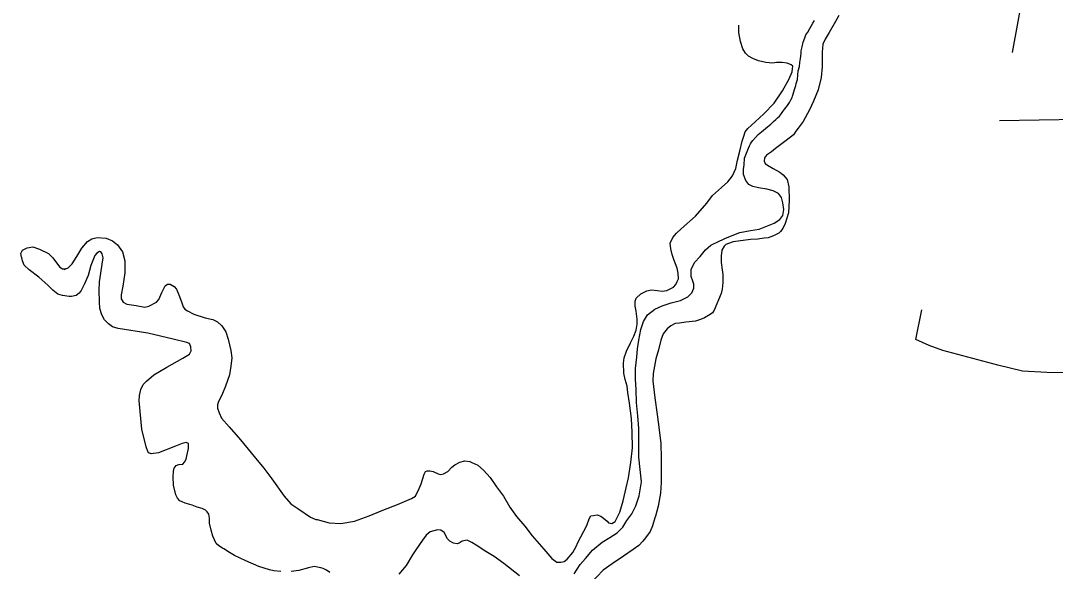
# Model space of a CAD drawing. Extents: x 2104537 to 2336408, y 34176 to 229611.
# Drawn here: x 2270245 to 2272785, y 66460 to 67813 of the extents above; entities that cross this region are included whole.
import ezdxf

# ---------------------------------------------------------------- set-up
doc = ezdxf.new("R2010")
doc.units = 0
for name, color, linetype in [('Exist Boundary Political City Limit New', 7, 'Continuous'), ('Exist Hydrographic Creek Single Shore', 7, 'Continuous'), ('Exist Road Non-System Type 51', 7, 'Continuous'), ('Map Preparation Boundary City Limit Buffer Line', 7, 'Continuous')]:
    doc.layers.add(name, color=color, linetype=linetype)

msp = doc.modelspace()

# ---------------------------------------------------------------- linework, layer by layer
at = {"layer": 'Exist Boundary Political City Limit New'}
for points in [[(2272103.5, 67574.4), (2272107.8, 67578.6), (2272112.8, 67584.9), (2272116.2, 67589.8), (2272121, 67596.6), (2272127.5, 67604.7), (2272132.5, 67612.1), (2272135.8, 67618.2), (2272138.8, 67624.2), (2272139.8, 67627.9), (2272143.5, 67638.3), (2272145, 67644), (2272147.8, 67653.7), (2272149.2, 67658.8), (2272152, 67668.6), (2272153, 67679.7), (2272154, 67690), (2272156.8, 67700.8), (2272158, 67710), (2272159.8, 67720), (2272161.2, 67732.5), (2272161.5, 67738.8), (2272163.5, 67748.8), (2272166.2, 67760), (2272170.5, 67770.8), (2272173, 67778.6), (2272177.8, 67785.2), (2272182.5, 67793.7), (2272185.8, 67799.7), (2272189.5, 67807), (2272193.8, 67813.3)], [(2271604.2, 66453.8), (2271618.2, 66476.4), (2271631.8, 66491.5), (2271648.5, 66512.2), (2271672.2, 66531.9), (2271691.5, 66543.3), (2271709, 66554.7), (2271723, 66568.2), (2271733.5, 66584.5), (2271745, 66601.5), (2271755.5, 66620.5), (2271763.2, 66645), (2271769, 66679.5), (2271763, 66740), (2271762.2, 66787.8), (2271762.2, 66810.9), (2271759.8, 66841.7), (2271757.2, 66874.7), (2271756.2, 66905.6), (2271754.2, 66932.7), (2271754.8, 66958.7), (2271757.5, 66985.8), (2271759.5, 67007), (2271762.8, 67027.8), (2271767.8, 67054.5), (2271773.8, 67074.1), (2271784, 67090.1), (2271801.5, 67103.7), (2271819.8, 67112.1), (2271842.2, 67119.8), (2271865.2, 67125.7), (2271883, 67134.7), (2271892.5, 67144.1), (2271897.5, 67156.1), (2271897.5, 67165.2), (2271895, 67172.9), (2271891, 67184.7), (2271891, 67201.3), (2271899.2, 67218.4), (2271913, 67233.6), (2271926, 67250), (2271939.2, 67261), (2271959.8, 67271.3), (2271979.8, 67280.4), (2272010.8, 67292.3), (2272036.8, 67297.5), (2272058, 67300.8), (2272078.5, 67308.7), (2272095.2, 67315.5), (2272109.2, 67324.6), (2272116.2, 67333.9), (2272119, 67349), (2272116.5, 67365.1), (2272113, 67378.8), (2272105.5, 67388.4), (2272092.8, 67395.1), (2272076.8, 67398.6), (2272056.5, 67402.5), (2272042.8, 67405.5), (2272033, 67410.4), (2272025.5, 67420), (2272020, 67435.1), (2272020, 67447.6), (2272021, 67458.4), (2272022, 67475.2), (2272031.8, 67500), (2272034.2, 67505.3), (2272036.8, 67510.3), (2272039, 67514.5), (2272042.8, 67518.6), (2272049, 67525.7), (2272055.8, 67533.2), (2272064, 67540.2), (2272078.2, 67552), (2272086.5, 67559.1), (2272093, 67565.3), (2272099.2, 67570), (2272103.5, 67574.4)]]:
    msp.add_lwpolyline(points, dxfattribs=at)
at = {"layer": 'Exist Hydrographic Creek Single Shore'}
for points in [[(2272253.6, 67825.9), (2272245.5, 67811.3), (2272229.9, 67783.7), (2272220, 67767.5), (2272214.2, 67755.5), (2272212.5, 67735.9), (2272212.6, 67719.4), (2272212.8, 67699.8), (2272210.7, 67673.6), (2272202.9, 67643.2), (2272191.5, 67614.9), (2272181.9, 67593.7), (2272166, 67565.2), (2272153.8, 67549), (2272148.5, 67541.9)], [(2271564.2, 66482.1), (2271571.1, 66482), (2271579.3, 66484.1), (2271587, 66489.8), (2271600.4, 66506), (2271608.9, 66520.6), (2271613, 66530.4), (2271634.5, 66572.6), (2271640.4, 66588.9), (2271644.5, 66596), (2271651.4, 66596.9), (2271660.3, 66598.3), (2271669.1, 66595.5), (2271676.2, 66590.5), (2271684.6, 66583.1), (2271688.4, 66578.8), (2271696.6, 66577), (2271704.3, 66582.7), (2271716.2, 66605.5), (2271723.9, 66633.2), (2271731.4, 66664.9), (2271737.5, 66689.4), (2271743.1, 66727), (2271746.7, 66763), (2271746.5, 66801.7), (2271744.2, 66835.2), (2271740, 66873), (2271735.6, 66899.3), (2271733.6, 66915.1), (2271729.3, 66931.6), (2271725.4, 66947.1), (2271724.8, 66971.1), (2271726.7, 66984.8), (2271732, 67001.1), (2271742.5, 67021.6), (2271750.4, 67037.8), (2271755.9, 67052.5), (2271758.2, 67067.2), (2271758.1, 67079.3), (2271755.8, 67099), (2271753.8, 67111.6), (2271753.7, 67123.7), (2271755.8, 67131.2), (2271767.5, 67141.5), (2271782.1, 67149.4), (2271793.3, 67151.8), (2271807.6, 67149.9), (2271819.8, 67148.7), (2271831.6, 67150.1), (2271847.5, 67158), (2271853.2, 67164.4), (2271856.9, 67171.9), (2271859.7, 67178.4), (2271859.3, 67192.2), (2271856.9, 67204.7), (2271848.8, 67226.2), (2271844.8, 67238.4), (2271840.8, 67252.6), (2271839.4, 67266.4), (2271846.2, 67280.4), (2271855, 67290.7), (2271866.3, 67301.9), (2271901.7, 67332.4), (2271929.5, 67364.7), (2271943.3, 67383.5), (2271965.4, 67403.4), (2271981.1, 67417.2), (2271992.8, 67431.7), (2272000.7, 67449.6), (2272004.7, 67469.9), (2272010.4, 67492.1), (2272016.4, 67517.2), (2272020.3, 67529.6), (2272023.4, 67540), (2272030.2, 67548.1), (2272047.9, 67564.2), (2272069.6, 67584.4), (2272095.3, 67610.2), (2272115.3, 67640.9), (2272130.9, 67668.5), (2272138.8, 67687.1), (2272140.2, 67694.6), (2272140.7, 67701.1), (2272136.5, 67704.5), (2272126.7, 67708.6), (2272114.6, 67710.5), (2272100.5, 67710.1), (2272090.6, 67708.7), (2272074.6, 67710.6), (2272056.6, 67714.2), (2272042.6, 67720.1), (2272032.3, 67726.2), (2272024.2, 67733.6), (2272018.2, 67743.5), (2272012, 67761.7), (2272007.8, 67784.1), (2272007.8, 67802.1)], [(2272148.5, 67541.9), (2272142.1, 67532.8), (2272124.1, 67518.4), (2272098.4, 67498.6), (2272088.4, 67490.6), (2272076.5, 67482.6), (2272070.8, 67476.1), (2272070.6, 67467.9), (2272072.8, 67462), (2272078.6, 67458), (2272092.6, 67450.1), (2272108.8, 67441), (2272116.9, 67434.3), (2272127.1, 67422.6), (2272131.1, 67404.5), (2272131.4, 67372.3), (2272129.8, 67340.5), (2272122.1, 67314.4), (2272116, 67302.1), (2272110.6, 67295), (2272106.2, 67290.8), (2272093, 67284.5), (2272080.1, 67279.8), (2272070.2, 67278.3), (2272054.5, 67276.4), (2272036.4, 67275.7), (2271994.3, 67269.3), (2271982.4, 67265.3), (2271976.5, 67263.1), (2271972.4, 67258.9), (2271966.7, 67249.2), (2271964.8, 67235.4), (2271964.8, 67219), (2271967.1, 67200.9), (2271969.1, 67189.4), (2271969.1, 67169.7), (2271967.5, 67153.4), (2271965, 67142.6)], [(2270247.1, 67230.7), (2270246.8, 67232.3), (2270244.7, 67240.6), (2270248.8, 67248.7), (2270260.7, 67255), (2270274.5, 67257.1), (2270290.8, 67251.2), (2270312.9, 67240.9), (2270323.2, 67229.9), (2270335, 67214.9), (2270341.1, 67207.6), (2270347.3, 67203.2), (2270355.2, 67203), (2270351.2, 67201.5), (2270361.1, 67205.5), (2270370.8, 67215.8), (2270382.6, 67233.7), (2270394.5, 67254.1), (2270408.6, 67270.2), (2270419.5, 67276.6), (2270432.4, 67280.3), (2270454.4, 67278.2), (2270470.3, 67272.3), (2270482.6, 67262.3), (2270494.7, 67244.6), (2270500.8, 67222.5), (2270500.3, 67193), (2270495.4, 67160.3), (2270491.7, 67139.1), (2270491.8, 67129.2), (2270496.3, 67121.6), (2270505.7, 67116.5), (2270527.9, 67112.8), (2270549.8, 67109.1), (2270559.7, 67111.5), (2270578, 67121.7), (2270583.7, 67127.5), (2270591.5, 67145.3), (2270595.6, 67153.5), (2270599.4, 67161.6), (2270605.4, 67165.4), (2270611.6, 67165.3), (2270621.3, 67159.5), (2270627.5, 67153.5), (2270633.4, 67139.6)], [(2270740.2, 66516.6), (2270731.1, 66522.7), (2270725, 66528.4), (2270716.8, 66546.6), (2270712.5, 66560.8), (2270708.6, 66577.9), (2270708.2, 66590.4), (2270706.4, 66600.2), (2270702.2, 66605.9), (2270698.4, 66610.2), (2270690.3, 66614.3), (2270678.2, 66617.8), (2270666.1, 66622.3), (2270648.2, 66627.6), (2270641.4, 66631), (2270635.8, 66633.4), (2270630, 66639.4), (2270625.9, 66647.7), (2270619.5, 66671.5), (2270618.9, 66691.1), (2270619.5, 66705.9), (2270621.3, 66713.4), (2270626.3, 66719.9), (2270633.3, 66722), (2270643.1, 66723.5), (2270647.2, 66727.7), (2270651.2, 66735.8), (2270653, 66744), (2270657, 66761.9), (2270656.9, 66774.1), (2270651.1, 66776.8), (2270640.8, 66773.7), (2270624.6, 66767.5), (2270583, 66750.9), (2270564.9, 66748.9), (2270559, 66751.3), (2270556.8, 66754.7), (2270553.1, 66765.6), (2270542.4, 66809.1), (2270535.9, 66879.1), (2270536.8, 66892.2), (2270539.7, 66906.9), (2270545.5, 66918.9), (2270553.6, 66926.9), (2270571.3, 66943), (2270603.4, 66961.4), (2270643.2, 66983.6), (2270658.8, 66993.8), (2270662.9, 67001.9), (2270662.8, 67011.8), (2270659.3, 67019.4), (2270652.5, 67021.8), (2270619.2, 67030), (2270556.5, 67045), (2270484.2, 67056.2), (2270470.2, 67060.7), (2270460.2, 67068.2), (2270450.2, 67078.2), (2270443.8, 67089.8), (2270438.9, 67105.6), (2270437.9, 67122.1), (2270437.5, 67149.9), (2270438.5, 67171.2), (2270441.2, 67192.5), (2270444.9, 67214.4), (2270446.9, 67230.1), (2270444.8, 67240), (2270441.6, 67245), (2270438.6, 67245.7), (2270432, 67241.9), (2270427, 67236.1), (2270417, 67211.7), (2270410, 67187.2), (2270401.4, 67166.1), (2270393.5, 67149.8), (2270388.1, 67143.3), (2270380.8, 67137.9), (2270369.6, 67135.5), (2270363.7, 67135.6), (2270347.7, 67137.6), (2270335.6, 67141.1), (2270323.6, 67151.1), (2270311.4, 67162.9), (2270289.5, 67183), (2270265.2, 67200.8), (2270253.6, 67212.5), (2270248.9, 67222.5), (2270247.1, 67230.7)], [(2270633.4, 67139.6), (2270639.6, 67122.1), (2270644, 67109.9), (2270648.1, 67103.9), (2270654, 67099.9), (2270669.9, 67092), (2270697.9, 67082.6), (2270716.2, 67079), (2270728.3, 67072.9), (2270737.6, 67063.8)], [(2271965, 67142.6), (2271947.8, 67101.3), (2271943.7, 67094.8), (2271938.1, 67090.6), (2271924.1, 67082.7), (2271913.9, 67079), (2271902, 67074.9), (2271878.3, 67072.1), (2271862.2, 67070.1), (2271852, 67068.7), (2271841.4, 67063), (2271832.4, 67055.9), (2271822.3, 67043.6), (2271816.5, 67028.3), (2271810.7, 67003.8), (2271804.7, 66981.7), (2271797.8, 66945.7), (2271797.1, 66927.7), (2271801.9, 66885.9), (2271808, 66845.5), (2271812.9, 66807.6), (2271816.8, 66774.1), (2271817.1, 66738), (2271817.3, 66711.8), (2271817.3, 66678), (2271815.8, 66651.8), (2271809.9, 66620.1), (2271803.6, 66595.6)], [(2270737.6, 67063.8), (2270738.2, 67062.8), (2270748.5, 67048.8), (2270754.3, 67030.7), (2270760.7, 67002.7), (2270763, 66984.6), (2270760.9, 66964), (2270757.2, 66942.7), (2270747.5, 66915), (2270740, 66896.5), (2270730, 66874.4), (2270727.9, 66868.8), (2270728.1, 66860.6), (2270732.2, 66849.1), (2270738.1, 66836.5), (2270756.4, 66814.8), (2270784.7, 66783.1), (2270811, 66751.4), (2270818.3, 66742.4)], [(2270818.3, 66742.4), (2270841.4, 66713.1), (2270861.6, 66687.5), (2270891.9, 66644.2), (2270908, 66625.9), (2270928, 66612.4), (2270956.5, 66592.8), (2270969.6, 66587.6)], [(2271248.4, 66706.9), (2271249.4, 66706.9), (2271257.2, 66705.1), (2271269.5, 66699.3), (2271275.8, 66698.2), (2271283.3, 66699.1), (2271293.3, 66705.4), (2271303.3, 66715.7), (2271311, 66721.5), (2271323.2, 66727.8), (2271335.1, 66731.5), (2271347.2, 66729.7), (2271352.4, 66727.3)], [(2271352.4, 66727.3), (2271367.4, 66720.4), (2271381.3, 66708.7), (2271397.3, 66690.3), (2271413.3, 66667.7), (2271429.9, 66644.4), (2271446.1, 66617.2), (2271462.4, 66594.6), (2271482.6, 66571.2), (2271500.8, 66547.3), (2271529.1, 66513.9), (2271549.3, 66491.2), (2271561.3, 66482.1), (2271564.2, 66482.1)], [(2270969.6, 66587.6), (2270972.5, 66586.9), (2271002.5, 66578.8), (2271030.7, 66577.6), (2271064.6, 66583.5), (2271100.3, 66596), (2271134, 66610.1), (2271170, 66624.1), (2271204.1, 66638.9), (2271214, 66644.6), (2271215.8, 66648.5), (2271220.9, 66657.6), (2271227.7, 66674.5), (2271235.4, 66699), (2271239.1, 66704.8), (2271242.5, 66707.1), (2271248.4, 66706.9)], [(2271803.6, 66595.6), (2271802.2, 66591.3), (2271796.5, 66571.8), (2271790.7, 66558.1), (2271778.9, 66541.9), (2271772.2, 66533.9), (2271762.8, 66523.2), (2271748.8, 66513.6), (2271724.9, 66497), (2271697.3, 66478.5), (2271675.4, 66462.6), (2271659.6, 66446.5), (2271651.6, 66437.8)], [(2271469.4, 66448.5), (2271431.3, 66478.7), (2271407, 66496.6), (2271386.9, 66508.4), (2271363, 66524.3), (2271352.9, 66530.4), (2271349, 66532.1), (2271340.9, 66536.2), (2271328.7, 66534.2), (2271321.1, 66529.4), (2271316.8, 66527.8), (2271307.3, 66528.7), (2271298.8, 66533.8), (2271292.7, 66539.8), (2271284.5, 66555.4), (2271276.7, 66561.4), (2271268.5, 66561.6), (2271259, 66559.1), (2271250.4, 66557), (2271240.7, 66549), (2271231, 66536.7), (2271215.1, 66512.4), (2271207, 66500.4), (2271191.4, 66474.5), (2271173.6, 66452.5)], [(2270883.4, 66459.7), (2270866.4, 66461), (2270855.6, 66463.5), (2270829.5, 66471.6), (2270797.3, 66485.3), (2270769.4, 66499), (2270757.1, 66506.4), (2270743.1, 66514.9), (2270740.2, 66516.6)], [(2271003.5, 66456.8), (2270995.7, 66462.5), (2270987.6, 66466.9), (2270981.4, 66468.7), (2270965.7, 66471.3), (2270951.5, 66468.3), (2270927.4, 66462.2), (2270908.7, 66459.2)]]:
    msp.add_lwpolyline(points, dxfattribs=at)
at = {"layer": 'Exist Road Non-System Type 51'}
msp.add_line((2273814.7, 67586.3), (2272648.5, 67566.7), dxfattribs=at)
for points in [[(2272679.8, 67735), (2272706.7, 67879.1), (2272706.7, 67921.1), (2272709.7, 67957.1), (2272718.4, 67977.1), (2272736.9, 67998.7), (2272796.7, 68005.1), (2272829.7, 67981.1), (2272859.7, 67954.1), (2272935.9, 67943.1), (2272982.7, 67954.1), (2273036.7, 67978.1), (2273068.9, 68004.5), (2273093.7, 68011.1), (2273159.7, 67999.1), (2273234.7, 67882.1), (2273273.7, 67846.1), (2273309.7, 67816), (2273348.7, 67798), (2273393.7, 67777), (2273489.7, 67786), (2273984.7, 67804)], [(2273231.4, 66779.4), (2273175.5, 66790.7), (2273153.9, 66807.2), (2273134.3, 66831.5), (2273129.7, 66882.6), (2273135.7, 66909.6), (2273126.7, 66945.6), (2273081.7, 66957.6), (2273030.6, 66947.3), (2272764.6, 66948.5), (2272704.9, 66951.6), (2272643.8, 66966.6), (2272508.8, 67002.6), (2272475.8, 67014.6), (2272442.8, 67029.6), (2272457.9, 67102.3)]]:
    msp.add_lwpolyline(points, dxfattribs=at)
at = {"layer": 'Map Preparation Boundary City Limit Buffer Line'}
for points in [[(2272103.5, 67574.4), (2272107.8, 67578.6), (2272112.8, 67584.9), (2272116.2, 67589.8), (2272121, 67596.6), (2272127.5, 67604.7), (2272132.5, 67612.1), (2272135.8, 67618.2), (2272138.8, 67624.2), (2272139.8, 67627.9), (2272143.5, 67638.3), (2272145, 67644), (2272147.8, 67653.7), (2272149.2, 67658.8), (2272152, 67668.6), (2272153, 67679.7), (2272154, 67690), (2272156.8, 67700.8), (2272158, 67710), (2272159.8, 67720), (2272161.2, 67732.5), (2272161.5, 67738.8), (2272163.5, 67748.8), (2272166.2, 67760), (2272170.5, 67770.8), (2272173, 67778.6), (2272177.8, 67785.2), (2272182.5, 67793.7), (2272185.8, 67799.7), (2272189.5, 67807), (2272193.8, 67813.3)], [(2271604.2, 66453.8), (2271618.2, 66476.4), (2271631.8, 66491.5), (2271648.5, 66512.2), (2271672.2, 66531.9), (2271691.5, 66543.3), (2271709, 66554.7), (2271723, 66568.2), (2271733.5, 66584.5), (2271745, 66601.5), (2271755.5, 66620.5), (2271763.2, 66645), (2271769, 66679.5), (2271763, 66740), (2271762.2, 66787.8), (2271762.2, 66810.9), (2271759.8, 66841.7), (2271757.2, 66874.7), (2271756.2, 66905.6), (2271754.2, 66932.7), (2271754.8, 66958.7), (2271757.5, 66985.8), (2271759.5, 67007), (2271762.8, 67027.8), (2271767.8, 67054.5), (2271773.8, 67074.1), (2271784, 67090.1), (2271801.5, 67103.7), (2271819.8, 67112.1), (2271842.2, 67119.8), (2271865.2, 67125.7), (2271883, 67134.7), (2271892.5, 67144.1), (2271897.5, 67156.1), (2271897.5, 67165.2), (2271895, 67172.9), (2271891, 67184.7), (2271891, 67201.3), (2271899.2, 67218.4), (2271913, 67233.6), (2271926, 67250), (2271939.2, 67261), (2271959.8, 67271.3), (2271979.8, 67280.4), (2272010.8, 67292.3), (2272036.8, 67297.5), (2272058, 67300.8), (2272078.5, 67308.7), (2272095.2, 67315.5), (2272109.2, 67324.6), (2272116.2, 67333.9), (2272119, 67349), (2272116.5, 67365.1), (2272113, 67378.8), (2272105.5, 67388.4), (2272092.8, 67395.1), (2272076.8, 67398.6), (2272056.5, 67402.5), (2272042.8, 67405.5), (2272033, 67410.4), (2272025.5, 67420), (2272020, 67435.1), (2272020, 67447.6), (2272021, 67458.4), (2272022, 67475.2), (2272031.8, 67500), (2272034.2, 67505.3), (2272036.8, 67510.3), (2272039, 67514.5), (2272042.8, 67518.6), (2272049, 67525.7), (2272055.8, 67533.2), (2272064, 67540.2), (2272078.2, 67552), (2272086.5, 67559.1), (2272093, 67565.3), (2272099.2, 67570), (2272103.5, 67574.4)]]:
    msp.add_lwpolyline(points, dxfattribs=at)

doc.saveas('drawing.dxf')
